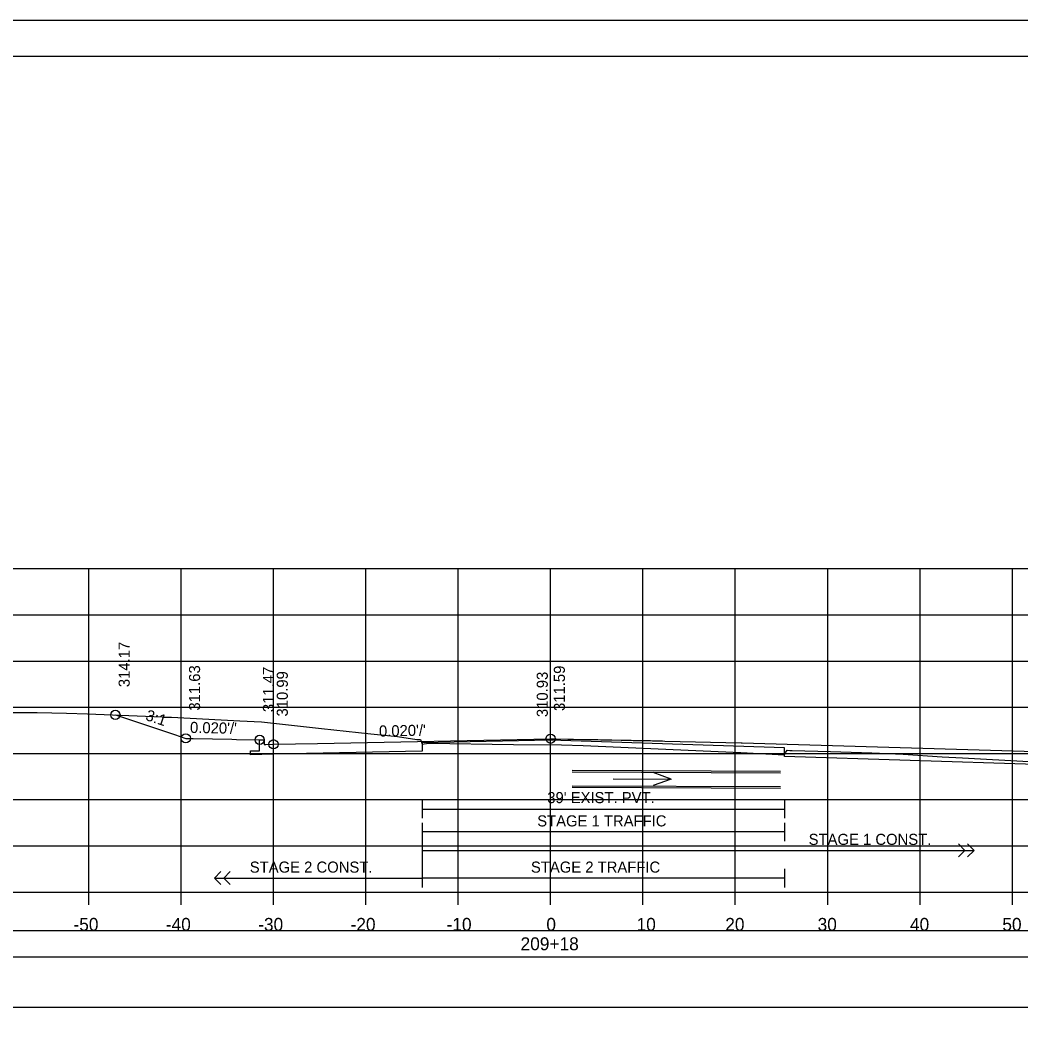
# Model space of a CAD drawing. Extents: x 1368122 to 1710785, y 373130 to 557566.
# Drawn here: x 1369964.8 to 1370073.2, y 374942.3 to 375050.4 of the extents above; entities that cross this region are included whole.
import ezdxf

# ---------------------------------------------------------------- set-up
doc = ezdxf.new("R2010")
doc.units = 0
for name, color, linetype in [('R_Alt Surface', 7, 'Continuous'), ('R_Axis', 7, 'Continuous'), ('R_Axis Annot', 7, 'Continuous'), ('R_Border', 7, 'Continuous'), ('R_Exist Surface', 7, 'Continuous'), ('R_Fin Surface', 7, 'Continuous'), ('R_Grid', 7, 'Continuous'), ('R_No Plot', 7, 'Continuous'), ('R_Striping', 7, 'Continuous'), ('R_Water', 7, 'Continuous'), ('R_Water Annot', 7, 'Continuous'), ('R_Xsect Elev', 7, 'Continuous'), ('R_Xsect Slope', 7, 'Continuous')]:
    doc.layers.add(name, color=color, linetype=linetype)

msp = doc.modelspace()

# ---------------------------------------------------------------- linework, layer by layer
for points in [[(1369873.09, 374949), (1370171.39, 374949), (1370171.39, 374951.82), (1369873.09, 374951.82)], [(1369873.09, 374943.54), (1370171.39, 374943.54), (1370171.39, 374948.95), (1369873.09, 374948.95)]]:
    msp.add_lwpolyline(points, close=True)
at = {"layer": 'R_Alt Surface'}
for points in [[(1370078.52, 374971.6), (1370078.52, 374970), (1370081.42, 374969.82), (1370081.42, 374969.4), (1370074.78, 374969.81), (1370047.57, 374970.69), (1370047.57, 374971.61), (1370022.24, 374972.43), (1370008.35, 374972.15), (1370008.35, 374971.24), (1369992.24, 374970.92), (1369989.74, 374970.87), (1369989.74, 374971.28), (1369990.74, 374971.3), (1369990.74, 374972.48)], [(1370008.35, 374965.99), (1370008.35, 374963.99)], [(1370047.57, 374965.99), (1370047.57, 374963.99)], [(1370008.35, 374964.99), (1370047.57, 374964.99)]]:
    msp.add_lwpolyline(points, dxfattribs=at)
at = {"layer": 'R_Axis'}
for p, q in [((1369872.24, 374956.01), (1370172.24, 374956.01)), ((1369972.24, 374954.61), (1369972.24, 374956.01)), ((1369982.24, 374954.61), (1369982.24, 374956.01)), ((1369992.24, 374954.61), (1369992.24, 374956.01)), ((1370002.24, 374954.61), (1370002.24, 374956.01)), ((1370012.24, 374954.61), (1370012.24, 374956.01)), ((1370022.24, 374954.61), (1370022.24, 374956.01)), ((1370032.24, 374954.61), (1370032.24, 374956.01)), ((1370042.24, 374954.61), (1370042.24, 374956.01)), ((1370052.24, 374954.61), (1370052.24, 374956.01)), ((1370062.24, 374954.61), (1370062.24, 374956.01)), ((1370072.24, 374954.61), (1370072.24, 374956.01))]:
    msp.add_line(p, q, dxfattribs=at)
at = {"layer": 'R_Border'}
for p, q in [((1369864.24, 375046.47), (1370180.42, 375046.47)), ((1370016.76, 375046.21), (1370016.76, 375046.21)), ((1370016.76, 375046.21), (1370016.76, 375046.21))]:
    msp.add_line(p, q, dxfattribs=at)
at = {"layer": 'R_Exist Surface'}
msp.add_lwpolyline([(1369963.91, 374975.42), (1369966.65, 374975.42), (1369969.82, 374975.35), (1369972.1, 374975.31), (1369980.19, 374974.97), (1369980.35, 374974.95), (1369980.61, 374974.94), (1369981.19, 374974.92), (1369988.59, 374974.55), (1369990.94, 374974.43), (1369997.44, 374973.7), (1370002.79, 374973.14), (1370005.66, 374972.84), (1370007.75, 374972.52), (1370007.97, 374972.52), (1370008.15, 374972.52), (1370008.26, 374972.24), (1370008.35, 374972.02), (1370009.02, 374972.12), (1370018.23, 374971.96), (1370023.41, 374971.93), (1370025.75, 374971.88), (1370042.83, 374971.1), (1370047.57, 374970.86), (1370047.72, 374971.13), (1370047.85, 374971.35), (1370048.14, 374971.34), (1370048.41, 374971.33), (1370052.54, 374971.21), (1370057.03, 374971.07), (1370058.73, 374971.01), (1370060.4, 374970.92), (1370064.65, 374970.65), (1370066.84, 374970.53), (1370074.01, 374970.13)], dxfattribs=at)
at = {"layer": 'R_Fin Surface'}
msp.add_lwpolyline([(1369975.12, 374975.18), (1369981.52, 374973.05), (1369982.74, 374972.64), (1369983.54, 374972.63), (1369987.74, 374972.54), (1369988.22, 374972.53), (1369990.74, 374972.48), (1369990.82, 374972.48), (1369991.24, 374972.48), (1369991.24, 374972.06), (1369991.24, 374971.98), (1369991.4, 374971.98), (1369992.24, 374972), (1369997, 374972.1), (1370022.24, 374972.6), (1370022.84, 374972.59), (1370024.1, 374972.56), (1370024.73, 374972.55), (1370025.57, 374972.53), (1370025.77, 374972.53), (1370026.33, 374972.52), (1370027.19, 374972.5), (1370027.36, 374972.5), (1370027.69, 374972.49), (1370028.4, 374972.48), (1370028.86, 374972.47), (1370029.87, 374972.45), (1370030.59, 374972.43), (1370030.59, 374972.43), (1370030.63, 374972.43), (1370030.63, 374972.43), (1370030.71, 374972.43), (1370030.72, 374972.43), (1370030.75, 374972.43), (1370030.83, 374972.43), (1370030.84, 374972.43), (1370030.98, 374972.43), (1370031.17, 374972.42), (1370031.28, 374972.42), (1370031.38, 374972.42), (1370031.52, 374972.42), (1370031.62, 374972.41), (1370031.64, 374972.41), (1370031.88, 374972.41), (1370032.14, 374972.4), (1370032.19, 374972.4), (1370032.42, 374972.4), (1370032.7, 374972.39), (1370032.7, 374972.39), (1370032.79, 374972.39), (1370032.99, 374972.39), (1370033.05, 374972.39), (1370033.27, 374972.38), (1370033.32, 374972.38), (1370033.43, 374972.38), (1370033.55, 374972.38), (1370033.8, 374972.37), (1370033.83, 374972.37), (1370034.1, 374972.36), (1370034.22, 374972.36), (1370034.35, 374972.36), (1370034.6, 374972.35), (1370042.88, 374972.17), (1370042.97, 374972.16), (1370077.2, 374971.14)], dxfattribs=at)
at = {"layer": 'R_Grid'}
for p, q in [((1369872.24, 374991.01), (1370172.24, 374991.01)), ((1369972.24, 374956.01), (1369972.24, 374991.01)), ((1369982.24, 374956.01), (1369982.24, 374991.01)), ((1369992.24, 374956.01), (1369992.24, 374991.01)), ((1370002.24, 374956.01), (1370002.24, 374991.01)), ((1370012.24, 374956.01), (1370012.24, 374991.01)), ((1370022.24, 374956.01), (1370022.24, 374991.01)), ((1370032.24, 374956.01), (1370032.24, 374991.01)), ((1370042.24, 374956.01), (1370042.24, 374991.01)), ((1370052.24, 374956.01), (1370052.24, 374991.01)), ((1370062.24, 374956.01), (1370062.24, 374991.01)), ((1370072.24, 374956.01), (1370072.24, 374991.01)), ((1369872.24, 374986.01), (1370172.24, 374986.01)), ((1369872.24, 374981.01), (1370172.24, 374981.01)), ((1369872.24, 374976.01), (1370172.24, 374976.01)), ((1369872.24, 374971.01), (1370172.24, 374971.01)), ((1369872.24, 374966.01), (1370172.24, 374966.01)), ((1369872.24, 374961.01), (1370172.24, 374961.01)), ((1369872.24, 374956.01), (1370172.24, 374956.01))]:
    msp.add_line(p, q, dxfattribs=at)
at = {"layer": 'R_No Plot'}
for p, q in [((1369851.84, 375050.37), (1370185.17, 375050.37)), ((1370024.59, 374969.18), (1370047.13, 374969.09)), ((1370024.59, 374967.34), (1370047.13, 374967.25))]:
    msp.add_line(p, q, dxfattribs=at)
for points in [[(1369851.83, 375050.37), (1370185.17, 375050.37), (1370185.17, 374837.03), (1369851.83, 374837.03)], [(1370098.16, 375046.47), (1370117.78, 375046.47), (1370117.78, 375036.59), (1370133.89, 375036.59), (1370157.09, 375036.59), (1370157.21, 375008.44), (1370180.42, 375008.44), (1370180.42, 374841.01), (1369864.24, 374841.01), (1369864.24, 375046.47)]]:
    msp.add_lwpolyline(points, close=True, dxfattribs=at)
for centre in [(1369975.12, 374975.18), (1369982.74, 374972.64), (1369990.74, 374972.48), (1370022.24, 374972.6), (1369992.24, 374972)]:
    msp.add_circle(centre, 0.5, dxfattribs=at)
at = {"layer": 'R_Striping'}
for p, q in [((1370067.1, 374960.51), (1370066.39, 374961.22)), ((1370068.1, 374960.51), (1370067.39, 374961.22)), ((1370066.39, 374959.81), (1370067.1, 374960.51)), ((1370067.39, 374959.81), (1370068.1, 374960.51)), ((1369985.85, 374957.51), (1369986.55, 374958.22)), ((1369985.85, 374957.51), (1370008.35, 374957.51)), ((1369986.55, 374956.81), (1369985.85, 374957.51)), ((1369986.85, 374957.51), (1369987.55, 374958.22)), ((1369987.55, 374956.81), (1369986.85, 374957.51))]:
    msp.add_line(p, q, dxfattribs=at)
for points in [[(1370008.35, 374963.51), (1370008.35, 374956.51)], [(1370047.57, 374963.51), (1370047.57, 374961.51)], [(1370047.57, 374962.51), (1370008.35, 374962.51)], [(1370008.35, 374960.51), (1370068.1, 374960.51)], [(1370047.57, 374957.51), (1370008.35, 374957.51)], [(1370047.57, 374958.51), (1370047.57, 374956.51)]]:
    msp.add_lwpolyline(points, dxfattribs=at)
at = {"layer": 'R_Water'}
for p, q in [((1370024.59, 374969.01), (1370047.13, 374968.92)), ((1370024.59, 374967.51), (1370047.13, 374967.42))]:
    msp.add_line(p, q, dxfattribs=at)
at = {"layer": 'R_Water Annot'}
for p, q in [((1370035.29, 374968.23), (1370033.36, 374968.94)), ((1370029, 374968.26), (1370035.29, 374968.23)), ((1370035.29, 374968.23), (1370033.36, 374967.54))]:
    msp.add_line(p, q, dxfattribs=at)
at = {"layer": 'R_Xsect Elev'}
msp.add_line((1370022.24, 374971.94), (1370022.24, 374981.94), dxfattribs=at)

# ---------------------------------------------------------------- texts
at = {"layer": 'R_Axis Annot'}
for s, p in [('-50', (1369970.58, 374951.81)), ('-40', (1369980.58, 374951.81)), ('-30', (1369990.58, 374951.81)), ('-20', (1370000.58, 374951.81)), ('-10', (1370010.98, 374951.81)), ('0', (1370021.78, 374951.81)), ('10', (1370031.55, 374951.81)), ('20', (1370041.15, 374951.81)), ('30', (1370051.15, 374951.81)), ('40', (1370061.15, 374951.81)), ('50', (1370071.15, 374951.81)), ('209+18', (1370018.99, 374949.71))]:
    msp.add_text(s, height=1.4, dxfattribs=at).set_placement(p)
at = {"layer": 'R_Striping'}
for s, p in [('STAGE 1 TRAFFIC', (1370020.79, 374963.11)), ('STAGE 1 CONST.', (1370050.18, 374961.11)), ('STAGE 2 CONST.', (1369989.67, 374958.11)), ('STAGE 2 TRAFFIC', (1370020.11, 374958.11))]:
    msp.add_text(s, height=1.2, dxfattribs=at).set_placement(p)
at = {"layer": 'R_Water'}
msp.add_text("39' EXIST. PVT.", height=1.2, dxfattribs=at).set_placement((1370021.88, 374965.63))
at = {"layer": 'R_Xsect Elev'}
for s, p in [('314.17', (1369976.67, 374978.18)), ('311.63', (1369984.29, 374975.64)), ('311.47', (1369992.29, 374975.48)), ('311.59', (1370023.79, 374975.6)), ('310.99', (1369993.79, 374975)), ('310.93', (1370021.94, 374974.94))]:
    msp.add_text(s, height=1.2, rotation=90, dxfattribs=at).set_placement(p)
at = {"layer": 'R_Xsect Slope'}
for s, rotation, p in [('3:1', 341.5668, (1369978.3, 374974.65)), ("0.020'/'", 358.8542, (1369983.19, 374973.23)), ("0.020'/'", 1.1458, (1370003.67, 374972.83))]:
    msp.add_text(s, height=1.2, rotation=rotation, dxfattribs=at).set_placement(p)

doc.saveas('drawing.dxf')
